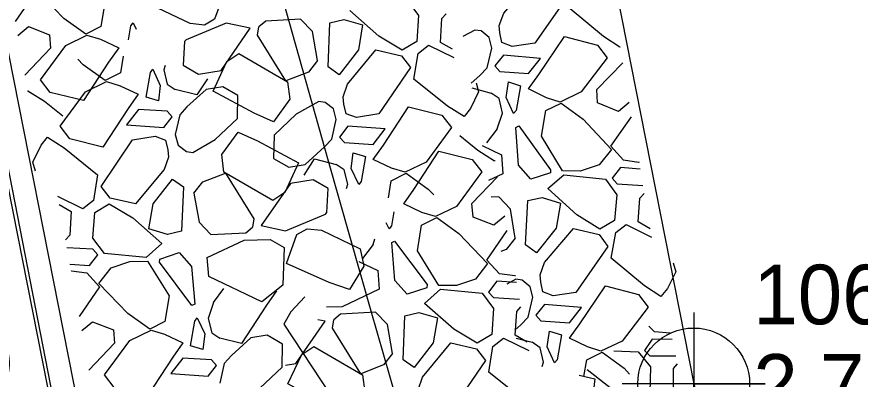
# Model space of a CAD drawing. Extents: x 3040896 to 3051146, y 687568 to 732976.
# Drawn here: x 3044028 to 3044063.33, y 722059.01 to 722074.21 of the extents above; entities that cross this region are included whole.
import ezdxf

# ---------------------------------------------------------------- set-up
doc = ezdxf.new("R2010")
doc.units = 0
for name, color, linetype in [('Default', 7, 'Continuous'), ('Exist Building Deck Patio Cogo Point CELL', 7, 'Continuous'), ('Exist Horizontal Alignment', 7, 'Continuous'), ('Exist Other Culture Area Outline', 7, 'Continuous'), ('Exist Other Culture Area Outline Cogo Elevation', 7, 'Continuous'), ('Exist Other Culture Area Outline Cogo Number', 7, 'Continuous'), ('Exist Other Culture Area Outline Cogo Point CELL', 7, 'Continuous'), ('Exist Right of Way Line', 7, 'Continuous'), ('Exist Structure Major Bridge WW', 7, 'Continuous'), ('Exist Structure Major Bridge WW Text', 7, 'Continuous'), ('Exist Structure Minor Head and End Wall', 7, 'Continuous')]:
    doc.layers.add(name, color=color, linetype=linetype)

# ---------------------------------------------------------------- blocks, each defined once
blk = doc.blocks.new('EXIST BUILDING DECK PATIO COGO POINT')
at = {"layer": 'Exist Building Deck Patio Cogo Point CELL'}
blk.add_lwpolyline([(0, 0.06), (0, -0.06), (0, 0), (0.06, 0), (-0.06, 0)], dxfattribs=at)
blk.add_circle((0, 0), 0.04688, dxfattribs=at)

msp = doc.modelspace()

# ---------------------------------------------------------------- linework, layer by layer
at = {"layer": 'Default'}
for p, q in [((3044036.283, 722074.105), (3044035.86, 722073.861)), ((3044038.426, 722074.027), (3044038.142, 722073.791)), ((3044039.888, 722074.103), (3044038.426, 722074.027)), ((3044039.888, 722074.103), (3044040.386, 722073.585)), ((3044032.875, 722073.952), (3044032.998, 722073.691)), ((3044036.767, 722073.939), (3044035.095, 722073.246)), ((3044035.86, 722073.861), (3044035.262, 722073.922)), ((3044037.781, 722073.727), (3044036.767, 722073.939)), ((3044041.041, 722072.108), (3044041.115, 722073.957)), ((3044048.229, 722073.535), (3044048.207, 722073.838)), ((3044030.056, 722073.007), (3044030.939, 722073.438)), ((3044030.939, 722073.438), (3044031.507, 722073.266)), ((3044040.603, 722072.371), (3044040.386, 722073.585)), ((3044047.183, 722073.654), (3044046.686, 722073.381)), ((3044047.45, 722073.615), (3044047.183, 722073.654)), ((3044047.791, 722073.338), (3044047.45, 722073.615)), ((3044047.906, 722072.897), (3044047.791, 722073.338)), ((3044048.323, 722073.127), (3044048.229, 722073.535)), ((3044031.507, 722073.266), (3044032.268, 722072.906)), ((3044046.246, 722072.848), (3044045.746, 722073.137)), ((3044029.409, 722072.891), (3044028.333, 722071.766)), ((3044047.704, 722072.069), (3044047.906, 722072.897)), ((3044053.274, 722072.949), (3044053.262, 722072.934)), ((3044048.382, 722072.599), (3044048.029, 722072.148)), ((3044049.945, 722072.463), (3044048.382, 722072.599)), ((3044052.294, 722071.161), (3044053.385, 722072.271)), ((3044033.692, 722072.005), (3044034.007, 722071.334)), ((3044034.21, 722072.164), (3044034.152, 722071.988)), ((3044034.152, 722071.988), (3044034.301, 722071.387)), ((3044041.504, 722071.781), (3044041.041, 722072.108)), ((3044047.4, 722071.748), (3044047.704, 722072.069)), ((3044047.033, 722071.422), (3044047.4, 722071.748)), ((3044030.873, 722071.06), (3044031.756, 722071.491)), ((3044031.756, 722071.491), (3044032.324, 722071.319)), ((3044032.324, 722071.319), (3044033.084, 722070.959)), ((3044034.007, 722071.334), (3044033.929, 722070.68)), ((3044034.301, 722071.387), (3044034.638, 722071.158)), ((3044048.507, 722070.824), (3044048.595, 722071.477)), ((3044048.595, 722071.477), (3044049.104, 722071.317)), ((3044028.454, 722071.089), (3044028.466, 722071.104)), ((3044035.935, 722071.165), (3044035.127, 722070.426)), ((3044041.696, 722070.551), (3044041.67, 722070.854)), ((3044048.212, 722070.776), (3044047.878, 722071.009)), ((3044050.191, 722070.816), (3044049.435, 722071.187)), ((3044051.645, 722071.055), (3044050.756, 722070.635)), ((3044033.929, 722070.68), (3044033.417, 722070.833)), ((3044040.649, 722070.655), (3044039.707, 722070.121)), ((3044040.916, 722070.62), (3044040.649, 722070.655)), ((3044041.262, 722070.347), (3044040.916, 722070.62)), ((3044041.796, 722070.144), (3044041.696, 722070.551)), ((3044048.353, 722070.172), (3044048.212, 722070.776)), ((3044048.813, 722070.149), (3044048.507, 722070.824)), ((3044050.756, 722070.635), (3044050.191, 722070.816)), ((3044035.127, 722070.426), (3044034.828, 722070.1)), ((3044041.382, 722069.908), (3044041.262, 722070.347)), ((3044047.006, 722070.361), (3044046.737, 722070.021)), ((3044048.124, 722069.512), (3044048.353, 722070.172)), ((3044034.157, 722069.561), (3044034.504, 722070.017)), ((3044034.828, 722070.1), (3044034.638, 722069.27)), ((3044041.192, 722069.078), (3044041.382, 722069.908)), ((3044032.592, 722069.675), (3044034.157, 722069.561)), ((3044041.863, 722069.618), (3044041.516, 722069.161)), ((3044043.428, 722069.503), (3044041.863, 722069.618)), ((3044048.124, 722069.512), (3044047.678, 722068.924)), ((3044049.015, 722067.984), (3044048.908, 722069.572)), ((3044029.014, 722068.818), (3044029.283, 722069.157)), ((3044034.638, 722069.27), (3044034.758, 722068.831)), ((3044034.223, 722069.034), (3044034.324, 722068.628)), ((3044034.758, 722068.831), (3044035.103, 722068.559)), ((3044035.371, 722068.523), (3044036.312, 722069.057)), ((3044040.085, 722068.013), (3044040.892, 722068.753)), ((3044040.892, 722068.753), (3044041.192, 722069.078)), ((3044034.324, 722068.628), (3044034.35, 722068.325)), ((3044035.103, 722068.559), (3044035.371, 722068.523)), ((3044042.013, 722067.844), (3044042.091, 722068.499)), ((3044042.091, 722068.499), (3044042.603, 722068.346)), ((3044048.304, 722068.416), (3044048.354, 722067.625)), ((3044043.696, 722067.86), (3044042.935, 722068.22)), ((3044045.147, 722068.119), (3044044.264, 722067.687)), ((3044048.022, 722068.176), (3044048.01, 722068.161)), ((3044054.05, 722068.101), (3044053.409, 722068.198)), ((3044054.069, 722068.111), (3044054.05, 722068.101)), ((3044041.719, 722067.792), (3044041.381, 722068.02)), ((3044041.868, 722067.19), (3044041.719, 722067.792)), ((3044042.328, 722067.174), (3044042.013, 722067.844)), ((3044044.264, 722067.687), (3044043.696, 722067.86)), ((3044049.529, 722067.4), (3044049.015, 722067.984)), ((3044051.603, 722067.741), (3044050.856, 722067.745)), ((3044052.392, 722067.997), (3044051.603, 722067.741)), ((3044034.516, 722067.398), (3044034.979, 722067.071)), ((3044047.068, 722066.375), (3044048.143, 722067.5)), ((3044048.354, 722067.625), (3044047.754, 722067.349)), ((3044050.351, 722067.662), (3044049.529, 722067.4)), ((3044050.252, 722067.001), (3044050.918, 722067.587)), ((3044050.918, 722067.587), (3044052.665, 722067.397)), ((3044034.979, 722067.071), (3044034.905, 722065.222)), ((3044041.81, 722067.014), (3044041.868, 722067.19)), ((3044035.417, 722066.808), (3044035.634, 722065.594)), ((3044048.189, 722066.662), (3044047.878, 722066.65)), ((3044048.189, 722066.662), (3044048.679, 722066.136)), ((3044029.774, 722066.331), (3044030.274, 722066.042)), ((3044044.969, 722065.999), (3044044.209, 722066.36)), ((3044046.42, 722066.259), (3044045.537, 722065.827)), ((3044049.313, 722064.65), (3044049.413, 722066.498)), ((3044039.252, 722065.239), (3044040.925, 722065.933)), ((3044045.537, 722065.827), (3044044.969, 722065.999)), ((3044048.879, 722064.919), (3044048.679, 722066.136)), ((3044036.132, 722065.075), (3044035.634, 722065.594)), ((3044043.601, 722065.313), (3044043.478, 722065.575)), ((3044054.528, 722065.316), (3044054.032, 722065.612)), ((3044037.593, 722065.152), (3044037.878, 722065.388)), ((3044038.238, 722065.452), (3044039.252, 722065.239)), ((3044039.737, 722065.074), (3044040.159, 722065.318)), ((3044040.159, 722065.318), (3044040.758, 722065.256)), ((3044035.98, 722064.11), (3044037.522, 722064.846)), ((3044036.132, 722065.075), (3044037.593, 722065.152)), ((3044037.522, 722064.846), (3044038.607, 722064.872)), ((3044042.922, 722064.666), (3044042.997, 722064.893)), ((3044034.073, 722064.707), (3044033.415, 722064.111)), ((3044042.922, 722064.666), (3044042.484, 722064.072)), ((3044043.834, 722063.152), (3044043.704, 722064.738)), ((3044049.771, 722064.316), (3044049.313, 722064.65)), ((3044033.415, 722064.111), (3044031.667, 722064.276)), ((3044033.984, 722064.045), (3044034.802, 722064.318)), ((3044034.802, 722064.318), (3044035.324, 722063.741)), ((3044031.947, 722063.68), (3044032.733, 722063.947)), ((3044032.733, 722063.947), (3044033.48, 722063.955)), ((3044036.041, 722063.32), (3044035.98, 722064.11)), ((3044042.329, 722063.948), (3044043.117, 722063.573)), ((3044030.272, 722063.543), (3044030.292, 722063.553)), ((3044030.292, 722063.553), (3044030.934, 722063.465)), ((3044035.324, 722063.741), (3044035.454, 722062.155)), ((3044043.117, 722063.573), (3044043.179, 722062.783)), ((3044044.356, 722062.575), (3044043.834, 722063.152)), ((3044047.211, 722063.212), (3044046.425, 722062.945)), ((3044048.866, 722063.34), (3044048.224, 722063.428)), ((3044048.9, 722063.203), (3044048.525, 722062.997)), ((3044048.886, 722063.35), (3044048.866, 722063.34)), ((3044049.167, 722063.164), (3044048.9, 722063.203)), ((3044049.509, 722062.887), (3044049.167, 722063.164)), ((3044049.946, 722063.084), (3044049.924, 722063.387)), ((3044050.041, 722062.676), (3044049.946, 722063.084)), ((3044036.236, 722062.226), (3044036.674, 722062.821)), ((3044043.179, 722062.783), (3044041.636, 722062.047)), ((3044045.174, 722062.848), (3044044.356, 722062.575)), ((3044045.085, 722062.186), (3044045.743, 722062.781)), ((3044046.425, 722062.945), (3044045.678, 722062.938)), ((3044045.743, 722062.781), (3044047.492, 722062.616)), ((3044049.623, 722062.446), (3044049.509, 722062.887)), ((3044055.253, 722062.819), (3044054.979, 722062.483)), ((3044049.421, 722061.618), (3044049.623, 722062.446)), ((3044036.236, 722062.226), (3044036.017, 722061.562)), ((3044041.636, 722062.047), (3044040.975, 722062.031)), ((3044050.1, 722062.148), (3044049.746, 722061.697)), ((3044051.663, 722062.012), (3044050.1, 722062.148)), ((3044041.565, 722061.741), (3044041.28, 722061.505)), ((3044043.027, 722061.817), (3044041.565, 722061.741)), ((3044043.027, 722061.817), (3044043.524, 722061.299)), ((3044044.179, 722059.822), (3044044.253, 722061.671)), ((3044035.557, 722061.579), (3044035.872, 722060.909)), ((3044036.017, 722061.562), (3044036.166, 722060.961)), ((3044040.92, 722061.441), (3044040.605, 722061.507)), ((3044049.117, 722061.297), (3044049.421, 722061.618)), ((3044032.738, 722060.634), (3044033.621, 722061.065)), ((3044033.621, 722061.065), (3044034.189, 722060.893)), ((3044036.166, 722060.961), (3044036.503, 722060.732)), ((3044043.741, 722060.085), (3044043.524, 722061.299)), ((3044048.866, 722061.074), (3044049.117, 722061.297)), ((3044050.224, 722060.373), (3044050.312, 722061.026)), ((3044050.312, 722061.026), (3044050.821, 722060.866)), ((3044055.367, 722060.945), (3044054.721, 722061)), ((3044055.386, 722060.955), (3044055.367, 722060.945)), ((3044034.189, 722060.893), (3044034.949, 722060.533)), ((3044035.872, 722060.909), (3044035.794, 722060.254)), ((3044037.8, 722060.74), (3044036.992, 722060)), ((3044049.385, 722060.562), (3044048.884, 722060.851)), ((3044051.908, 722060.364), (3044051.152, 722060.735)), ((3044053.362, 722060.603), (3044052.473, 722060.184)), ((3044032.09, 722060.518), (3044031.015, 722059.393)), ((3044035.794, 722060.254), (3044035.282, 722060.407)), ((3044049.93, 722060.325), (3044049.596, 722060.558)), ((3044050.071, 722059.721), (3044049.93, 722060.325)), ((3044050.53, 722059.698), (3044050.224, 722060.373)), ((3044052.473, 722060.184), (3044051.908, 722060.364)), ((3044036.992, 722060), (3044036.693, 722059.675)), ((3044053.004, 722060.197), (3044054.031, 722060.152)), ((3044036.022, 722059.135), (3044036.369, 722059.591)), ((3044036.693, 722059.675), (3044036.503, 722058.844)), ((3044044.642, 722059.495), (3044044.179, 722059.822)), ((3044050.01, 722059.546), (3044050.071, 722059.721)), ((3044034.457, 722059.249), (3044036.022, 722059.135))]:
    msp.add_line(p, q, dxfattribs=at)
for points in [[(3044030.798, 722076.328), (3044031.698, 722074.875), (3044031.524, 722073.801), (3044030.887, 722073.48)], [(3044035.262, 722073.922), (3044033.643, 722074.7), (3044033.483, 722075.423), (3044034.088, 722076.41), (3044034.93, 722076.111), (3044036.729, 722075.32), (3044036.283, 722074.105)], [(3044028.252, 722075.838), (3044028.783, 722075.261), (3044027.931, 722074.015)], [(3044030.887, 722073.48), (3044029.964, 722074.14), (3044028.751, 722075.403), (3044029.266, 722076.053)], [(3044053.262, 722072.934), (3044052.574, 722073.384), (3044051.183, 722074.537), (3044051.371, 722075.609), (3044051.816, 722075.95), (3044052.868, 722075.42)], [(3044048.207, 722073.838), (3044048.396, 722074.361), (3044049.607, 722075.781), (3044050.675, 722075.525), (3044051.047, 722075.029), (3044049.695, 722073.096), (3044048.749, 722072.956), (3044048.323, 722073.127)], [(3044044.353, 722074.902), (3044044.833, 722074.258), (3044044.755, 722073.177), (3044044.146, 722072.811), (3044043.166, 722073.397), (3044041.947, 722074.472)], [(3044041.115, 722073.957), (3044041.702, 722074.098), (3044042.484, 722073.865)], [(3044045.746, 722073.137), (3044045.803, 722074.133), (3044045.981, 722074.329)], [(3044028.036, 722073.423), (3044028.487, 722073.796), (3044029.362, 722073.455), (3044029.409, 722072.891)], [(3044032.677, 722073.237), (3044032.776, 722073.824), (3044032.875, 722073.952)], [(3044035.095, 722073.246), (3044035.027, 722073.172), (3044034.971, 722072.176), (3044035.611, 722071.806), (3044036.555, 722071.96), (3044037.781, 722073.727)], [(3044040.603, 722072.371), (3044040.225, 722071.893), (3044039.273, 722071.522), (3044038.085, 722073.44), (3044038.142, 722073.791)], [(3044042.484, 722073.865), (3044042.309, 722072.821), (3044041.504, 722071.781)], [(3044049.435, 722071.187), (3044049.864, 722071.782), (3044050.943, 722073.379), (3044052.327, 722073.013), (3044052.726, 722072.481), (3044051.645, 722071.055)], [(3044032.268, 722072.906), (3044031.847, 722072.305), (3044030.791, 722070.693), (3044029.402, 722071.039), (3044028.995, 722071.565), (3044030.056, 722073.007)], [(3044046.737, 722070.021), (3044046.043, 722070.461), (3044044.636, 722071.595), (3044044.809, 722072.669), (3044045.249, 722073.016), (3044046.308, 722072.502)], [(3044038.748, 722069.809), (3044037.937, 722070.171), (3044036.219, 722071.096), (3044036.796, 722072.334), (3044037.302, 722072.673), (3044039.342, 722071.485), (3044039.437, 722070.75), (3044038.748, 722069.809)], [(3044041.67, 722070.854), (3044041.851, 722071.379), (3044043.043, 722072.816), (3044044.114, 722072.576), (3044044.493, 722072.085), (3044043.169, 722070.133), (3044042.225, 722069.979), (3044041.796, 722070.144)], [(3044031.704, 722071.533), (3044030.781, 722072.193), (3044030.553, 722072.43)], [(3044032.454, 722072.557), (3044032.341, 722071.854), (3044031.704, 722071.533)], [(3044048.029, 722072.148), (3044048.237, 722071.915), (3044049.437, 722071.825), (3044049.945, 722072.463)], [(3044033.417, 722070.833), (3044033.593, 722071.877), (3044033.692, 722072.005)], [(3044035.986, 722071.608), (3044035.544, 722070.932), (3044034.638, 722071.158)], [(3044037.264, 722070.907), (3044036.624, 722071.277), (3044035.935, 722071.165)], [(3044047.241, 722071.441), (3044047.345, 722071.067), (3044047.006, 722070.361)], [(3044047.068, 722071.224), (3044047.878, 722071.009)], [(3044049.104, 722071.317), (3044048.914, 722070.276), (3044048.813, 722070.149)], [(3044028.466, 722071.104), (3044029.16, 722070.665), (3044029.922, 722070.051)], [(3044033.084, 722070.959), (3044032.664, 722070.358), (3044031.608, 722068.745), (3044030.218, 722069.092), (3044029.812, 722069.618), (3044030.873, 722071.06)], [(3044036.312, 722069.057), (3044037.246, 722069.937), (3044037.264, 722070.907)], [(3044053.658, 722070.61), (3044053.203, 722070.243), (3044052.332, 722070.597), (3044052.294, 722071.161)], [(3044050.856, 722067.745), (3044049.977, 722069.209), (3044050.166, 722070.281), (3044050.808, 722070.593)], [(3044050.808, 722070.593), (3044051.721, 722069.92), (3044052.915, 722068.64), (3044052.392, 722067.997)], [(3044034.504, 722070.017), (3044034.293, 722070.248), (3044033.091, 722070.32), (3044032.592, 722069.675)], [(3044042.935, 722068.22), (3044043.356, 722068.821), (3044044.412, 722070.433), (3044045.801, 722070.087), (3044046.208, 722069.56), (3044045.147, 722068.119)], [(3044039.707, 722070.121), (3044038.774, 722069.241), (3044038.756, 722068.271)], [(3044053.409, 722068.198), (3044052.886, 722068.783), (3044053.756, 722070.016)], [(3044041.516, 722069.161), (3044041.727, 722068.931), (3044042.928, 722068.859), (3044043.428, 722069.503)], [(3044048.908, 722069.572), (3044049.032, 722069.63), (3044050.362, 722067.792), (3044050.351, 722067.662)], [(3044029.283, 722069.157), (3044029.977, 722068.717), (3044031.384, 722067.584), (3044031.211, 722066.51), (3044030.771, 722066.162), (3044029.712, 722066.677)], [(3044034.35, 722068.325), (3044034.169, 722067.799), (3044032.977, 722066.363), (3044031.906, 722066.603), (3044031.527, 722067.094), (3044032.851, 722069.046), (3044033.795, 722069.199), (3044034.223, 722069.034)], [(3044037.272, 722069.369), (3044038.083, 722069.008), (3044039.801, 722068.083), (3044039.224, 722066.844), (3044038.718, 722066.506), (3044036.678, 722067.694), (3044036.583, 722068.428), (3044037.272, 722069.369)], [(3044048.01, 722068.161), (3044047.316, 722068.601), (3044046.554, 722069.215)], [(3044028.779, 722067.738), (3044028.675, 722068.111), (3044029.014, 722068.818)], [(3044047.495, 722068.815), (3044048.304, 722068.416)], [(3044044.209, 722066.36), (3044044.629, 722066.961), (3044045.685, 722068.573), (3044047.075, 722068.226), (3044047.481, 722067.7), (3044046.42, 722066.259)], [(3044038.756, 722068.271), (3044039.396, 722067.901), (3044040.085, 722068.013)], [(3044040.034, 722067.571), (3044040.476, 722068.246), (3044041.381, 722068.02)], [(3044042.603, 722068.346), (3044042.427, 722067.302), (3044042.328, 722067.174)], [(3044054.117, 722067.821), (3044053.29, 722067.893), (3044052.937, 722067.442), (3044053.145, 722067.208), (3044054.231, 722067.128)], [(3044033.536, 722065.314), (3044033.711, 722066.358), (3044034.516, 722067.398)], [(3044035.417, 722066.808), (3044035.794, 722067.285), (3044036.747, 722067.657), (3044037.935, 722065.738), (3044037.878, 722065.388)], [(3044040.925, 722065.933), (3044040.993, 722066.007), (3044041.049, 722067.003), (3044040.409, 722067.372), (3044039.465, 722067.219), (3044038.238, 722065.452)], [(3044043.565, 722066.622), (3044043.679, 722067.325), (3044044.316, 722067.645)], [(3044044.316, 722067.645), (3044045.239, 722066.986), (3044045.467, 722066.748)], [(3044052.665, 722067.397), (3044053.136, 722066.746), (3044053.042, 722065.667), (3044052.428, 722065.309), (3044051.456, 722065.909), (3044050.252, 722067.001)], [(3044049.413, 722066.498), (3044050.002, 722066.63), (3044050.781, 722066.386)], [(3044054.032, 722065.612), (3044054.103, 722066.607), (3044054.284, 722066.801)], [(3044031.667, 722064.276), (3044031.186, 722064.921), (3044031.265, 722066.001), (3044031.874, 722066.368), (3044032.854, 722065.781), (3044034.073, 722064.707)], [(3044048.44, 722065.843), (3044047.989, 722065.47), (3044047.114, 722065.811), (3044047.068, 722066.375)], [(3044050.781, 722066.386), (3044050.591, 722065.345), (3044049.771, 722064.316)], [(3044030.274, 722066.042), (3044030.217, 722065.046), (3044030.039, 722064.85)], [(3044043.799, 722066.029), (3044043.701, 722065.442), (3044043.601, 722065.313)], [(3044045.678, 722062.938), (3044044.779, 722064.39), (3044044.952, 722065.465), (3044045.59, 722065.785)], [(3044045.59, 722065.785), (3044046.512, 722065.126), (3044047.725, 722063.862), (3044047.211, 722063.212)], [(3044034.905, 722065.222), (3044034.318, 722065.081), (3044033.536, 722065.314)], [(3044040.758, 722065.256), (3044042.377, 722064.479), (3044042.537, 722063.756), (3044041.931, 722062.769), (3044041.089, 722063.068), (3044039.291, 722063.859), (3044039.737, 722065.074)], [(3044048.224, 722063.428), (3044047.694, 722064.005), (3044048.546, 722065.25)], [(3044049.924, 722063.387), (3044050.113, 722063.91), (3044051.325, 722065.33), (3044052.392, 722065.074), (3044052.765, 722064.578), (3044051.413, 722062.645), (3044050.467, 722062.505), (3044050.041, 722062.676)], [(3044054.979, 722062.483), (3044054.291, 722062.933), (3044052.9, 722064.086), (3044053.089, 722065.157), (3044053.533, 722065.499), (3044054.585, 722064.969)], [(3044038.607, 722064.872), (3044039.205, 722064.531), (3044039.142, 722062.953), (3044038.265, 722062.261), (3044036.041, 722063.32)], [(3044048.879, 722064.919), (3044048.494, 722064.447), (3044048.283, 722064.368)], [(3044030.221, 722063.832), (3044031.048, 722063.772), (3044031.395, 722064.228), (3044031.184, 722064.458), (3044030.097, 722064.524)], [(3044043.704, 722064.738), (3044043.828, 722064.797), (3044045.184, 722062.978), (3044045.174, 722062.848)], [(3044033.48, 722063.955), (3044034.379, 722062.502), (3044034.206, 722061.428), (3044033.569, 722061.107)], [(3044035.454, 722062.155), (3044035.331, 722062.095), (3044033.975, 722063.914), (3044033.984, 722064.045)], [(3044055.503, 722063.895), (3044055.602, 722063.52), (3044055.253, 722062.819)], [(3044030.934, 722063.465), (3044031.464, 722062.888), (3044030.612, 722061.642)], [(3044033.569, 722061.107), (3044032.646, 722061.767), (3044031.433, 722063.03), (3044031.947, 722063.68)], [(3044048.938, 722063.061), (3044048.11, 722063.121), (3044047.763, 722062.665), (3044047.975, 722062.434), (3044049.061, 722062.369)], [(3044051.152, 722060.735), (3044051.581, 722061.331), (3044052.66, 722062.928), (3044054.044, 722062.561), (3044054.443, 722062.03), (3044053.362, 722060.603)], [(3044038.885, 722062.72), (3044038.465, 722062.119), (3044037.409, 722060.506), (3044036.503, 722060.732)], [(3044040.059, 722062.466), (3044039.479, 722061.84), (3044039.189, 722061.32), (3044041.151, 722058.323), (3044042.186, 722057.462)], [(3044047.492, 722062.616), (3044047.972, 722061.972), (3044047.893, 722060.891), (3044047.285, 722060.525), (3044046.305, 722061.111), (3044045.085, 722062.186)], [(3044048.884, 722060.851), (3044048.941, 722061.847), (3044049.12, 722062.043)], [(3044044.253, 722061.671), (3044044.841, 722061.812), (3044045.622, 722061.579)], [(3044049.746, 722061.697), (3044049.954, 722061.464), (3044051.154, 722061.374), (3044051.663, 722062.012)], [(3044030.718, 722061.05), (3044031.169, 722061.423), (3044032.044, 722061.082), (3044032.09, 722060.518)], [(3044035.282, 722060.407), (3044035.458, 722061.451), (3044035.557, 722061.579)], [(3044039.261, 722059.603), (3044039.693, 722059.674), (3044040.92, 722061.441)], [(3044043.741, 722060.085), (3044043.364, 722059.607), (3044042.411, 722059.236), (3044041.224, 722061.154), (3044041.28, 722061.505)], [(3044045.622, 722061.579), (3044045.447, 722060.535), (3044044.642, 722059.495)], [(3044054.721, 722061), (3044054.479, 722061.238)], [(3044034.949, 722060.533), (3044034.529, 722059.932), (3044033.473, 722058.32), (3044032.083, 722058.666), (3044031.677, 722059.192), (3044032.738, 722060.634)], [(3044039.129, 722060.482), (3044038.489, 722060.851), (3044037.8, 722060.74)], [(3044049.875, 722057.735), (3044049.181, 722058.175), (3044047.774, 722059.309), (3044047.947, 722060.383), (3044048.387, 722060.73), (3044049.446, 722060.216)], [(3044048.926, 722060.735), (3044049.596, 722060.558)], [(3044050.821, 722060.866), (3044050.631, 722059.825), (3044050.53, 722059.698)], [(3044055.452, 722060.67), (3044054.623, 722060.688), (3044054.299, 722060.215), (3044054.522, 722059.995), (3044055.611, 722059.985)], [(3044038.177, 722058.631), (3044039.111, 722059.512), (3044039.129, 722060.482)], [(3044041.886, 722057.523), (3044041.075, 722057.885), (3044039.357, 722058.81), (3044039.934, 722060.048), (3044040.44, 722060.387), (3044042.48, 722059.199), (3044042.575, 722058.464), (3044041.886, 722057.523)], [(3044044.808, 722058.568), (3044044.99, 722059.093), (3044046.181, 722060.53), (3044047.252, 722060.29), (3044047.632, 722059.799), (3044046.307, 722057.847), (3044045.363, 722057.693), (3044044.935, 722057.858)], [(3044051.76, 722059.129), (3044051.883, 722059.83), (3044052.525, 722060.141)], [(3044054.031, 722060.152), (3044054.543, 722059.534), (3044054.519, 722058.45), (3044053.93, 722058.053), (3044052.921, 722058.589), (3044051.889, 722059.41)], [(3044052.525, 722060.141), (3044053.438, 722059.469), (3044053.663, 722059.228)], [(3044036.369, 722059.591), (3044036.158, 722059.822), (3044034.956, 722059.894), (3044034.457, 722059.249)], [(3044055.511, 722058.46), (3044055.517, 722059.457), (3044055.685, 722059.662)], [(3044052.216, 722059.022), (3044052.094, 722057.97), (3044051.343, 722056.891)], [(3044051.564, 722059.181), (3044052.216, 722059.022)]]:
    msp.add_lwpolyline(points, dxfattribs=at)
at = {"layer": 'Exist Horizontal Alignment'}
for centre, radius, start, end in [((3047143.478, 722946.481), 3274.364, 179.827486, 209.692497), ((3045383.017, 722302.494), 1400.136, 189.234207, 200.154015)]:
    msp.add_arc(centre, radius, start, end, dxfattribs=at)
at = {"layer": 'Exist Other Culture Area Outline'}
msp.add_lwpolyline([(3044014.963, 722146.607), (3044038.617, 722148.893), (3044056.357, 722058.813), (3044086.668, 721941.272)], dxfattribs=at)
at = {"layer": 'Exist Right of Way Line'}
for radius in [3324.364, 3224.364]:
    msp.add_arc((3047143.478, 722946.481), radius, 179.827486, 209.692497, dxfattribs=at)
at = {"layer": 'Exist Structure Major Bridge WW'}
for points in [[(3044055.712, 721935.139), (3044040.546, 722001.667), (3044023.444, 722088.295), (3044022.487, 722095.876), (3044014.963, 722146.607)], [(3044056.791, 721935.353), (3044041.622, 722001.896), (3044024.531, 722088.471), (3044023.577, 722096.026), (3044016.051, 722146.768)]]:
    msp.add_lwpolyline(points, dxfattribs=at)
at = {"layer": 'Exist Structure Minor Head and End Wall'}
msp.add_lwpolyline([(3044022.243, 722094.179), (3044023.783, 722086.353), (3044024.531, 722085.007), (3044024.707, 722082.846), (3044035.478, 722027.61), (3044045.3, 721981.551), (3044051.786, 721954.634)], dxfattribs=at)
msp.add_lwpolyline([(3044022.243, 722094.179), (3044023.783, 722086.353), (3044024.531, 722085.007), (3044024.707, 722082.846), (3044035.478, 722027.61), (3044045.3, 721981.551), (3044051.786, 721954.634)], dxfattribs=at)

# ---------------------------------------------------------------- block references
at = {"layer": 'Exist Other Culture Area Outline Cogo Point CELL', "xscale": 50, "yscale": 50}
msp.add_blockref('EXIST BUILDING DECK PATIO COGO POINT', (3044056.357, 722058.813), dxfattribs=at)

# ---------------------------------------------------------------- texts
at = {"layer": 'Exist Other Culture Area Outline Cogo Elevation'}
msp.add_text('2.73', height=2.5, dxfattribs=at).set_placement((3044058.857, 722057.563))
at = {"layer": 'Exist Other Culture Area Outline Cogo Number'}
msp.add_text('106', height=2.5, dxfattribs=at).set_placement((3044058.857, 722061.313))
at = {"layer": 'Exist Structure Major Bridge WW Text'}
msp.add_text('STEEL SHEET PILING', height=4, rotation=100.818, dxfattribs=at).set_placement((3044037.608, 722007.779))

doc.saveas('drawing.dxf')
